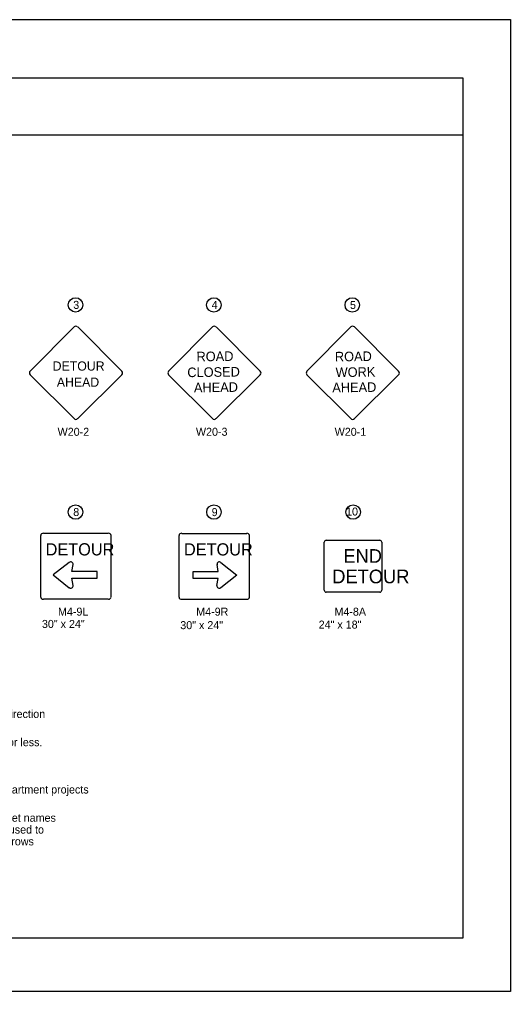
# Model space of a CAD drawing. Extents: x -14145 to -13662, y 30244 to 30661.
# Drawn here: x -13770.05 to -13757.17, y 30451.81 to 30477.31 of the extents above; entities that cross this region are included whole.
import ezdxf

# ---------------------------------------------------------------- set-up
doc = ezdxf.new("R2010")
doc.units = 0
for name, color, linetype in [('1', 7, 'Continuous'), ('10', 7, 'Continuous'), ('2', 7, 'Continuous'), ('61', 7, 'Continuous')]:
    doc.layers.add(name, color=color, linetype=linetype)

msp = doc.modelspace()

# ---------------------------------------------------------------- linework, layer by layer
at = {"layer": '1'}
for p, q in [((-13768.619, 30469.241), (-13769.767, 30468.081)), ((-13767.363, 30468.081), (-13768.523, 30469.241)), ((-13764.991, 30469.241), (-13766.14, 30468.08)), ((-13763.735, 30468.08), (-13764.895, 30469.241)), ((-13761.364, 30469.24), (-13762.512, 30468.08)), ((-13760.108, 30468.08), (-13761.268, 30469.24)), ((-13769.767, 30467.986), (-13768.619, 30466.837)), ((-13768.523, 30466.837), (-13767.363, 30467.986)), ((-13766.14, 30467.985), (-13764.991, 30466.836)), ((-13764.895, 30466.836), (-13763.735, 30467.985)), ((-13762.512, 30467.984), (-13761.364, 30466.836)), ((-13761.268, 30466.836), (-13760.108, 30467.984)), ((-13769.492, 30462.152), (-13769.492, 30463.774)), ((-13769.422, 30463.827), (-13767.72, 30463.827)), ((-13767.649, 30462.157), (-13767.649, 30463.774)), ((-13765.864, 30462.151), (-13765.864, 30463.773)), ((-13765.794, 30463.826), (-13764.092, 30463.826)), ((-13764.021, 30462.156), (-13764.021, 30463.773)), ((-13762.056, 30462.334), (-13762.056, 30463.595)), ((-13762.005, 30463.646), (-13760.601, 30463.646)), ((-13760.55, 30463.595), (-13760.55, 30462.334)), ((-13768.747, 30463.065), (-13769.165, 30462.734)), ((-13768.676, 30462.823), (-13768.644, 30463.008)), ((-13768.015, 30462.823), (-13768.676, 30462.823)), ((-13768.015, 30462.647), (-13768.015, 30462.823)), ((-13765.499, 30462.646), (-13765.499, 30462.822)), ((-13765.499, 30462.822), (-13764.838, 30462.822)), ((-13764.838, 30462.822), (-13764.87, 30463.007)), ((-13764.767, 30463.064), (-13764.349, 30462.733)), ((-13769.165, 30462.734), (-13768.742, 30462.401)), ((-13768.64, 30462.46), (-13768.674, 30462.647)), ((-13768.674, 30462.647), (-13768.015, 30462.647)), ((-13764.84, 30462.646), (-13765.499, 30462.646)), ((-13764.874, 30462.459), (-13764.84, 30462.646)), ((-13764.349, 30462.733), (-13764.772, 30462.4)), ((-13767.72, 30462.096), (-13769.422, 30462.096)), ((-13764.092, 30462.095), (-13765.794, 30462.095)), ((-13760.601, 30462.283), (-13762.005, 30462.283))]:
    msp.add_line(p, q, dxfattribs=at)
for centre in [(-13768.579, 30469.819), (-13764.952, 30469.818), (-13761.324, 30469.817), (-13768.579, 30464.385), (-13764.951, 30464.384), (-13761.301, 30464.384)]:
    msp.add_circle(centre, 0.189, dxfattribs=at)
for centre, radius, start, end in [((-13768.571, 30469.193), 0.0672, 45, 135), ((-13764.944, 30469.193), 0.0672, 45, 135), ((-13761.316, 30469.192), 0.0672, 45, 135), ((-13769.72, 30468.034), 0.0672, 135, 225), ((-13767.411, 30468.033), 0.0672, 315, 45), ((-13766.092, 30468.033), 0.0672, 135, 225), ((-13763.783, 30468.032), 0.0672, 315, 45), ((-13762.465, 30468.032), 0.0672, 135, 225), ((-13760.156, 30468.031), 0.0672, 315, 45), ((-13768.571, 30466.884), 0.0672, 225, 315), ((-13764.944, 30466.883), 0.0672, 225, 315), ((-13761.316, 30466.883), 0.0672, 225, 315), ((-13762.005, 30463.595), 0.051, 90, 180), ((-13760.601, 30463.595), 0.051, 0, 90), ((-13768.706, 30463.015), 0.0625, 349.4753, 130.1409), ((-13764.808, 30463.014), 0.0625, 49.8591, 190.5247), ((-13768.703, 30462.449), 0.0625, 227.8458, 11.7524), ((-13764.811, 30462.448), 0.0625, 168.2476, 312.1543), ((-13762.005, 30462.334), 0.051, 180, 270), ((-13760.601, 30462.334), 0.051, 270, 0)]:
    msp.add_arc(centre, radius, start, end, dxfattribs=at)
for centre, major_axis, start_param, end_param in [((-13769.422, 30463.774), (-0.0703, 0), 4.712389, 6.283185), ((-13767.719, 30463.774), (-0.0703, 0), 3.141593, 4.712389), ((-13765.794, 30463.773), (-0.0703, 0), 4.712389, 6.283185), ((-13764.091, 30463.773), (-0.0703, 0), 3.141593, 4.712389), ((-13769.422, 30462.152), (0.0703, 0), 3.141593, 4.712389), ((-13767.719, 30462.152), (0.0703, 0), 4.712389, 6.283185), ((-13765.794, 30462.151), (0.0703, 0), 3.141593, 4.712389), ((-13764.091, 30462.151), (0.0703, 0), 4.712389, 6.283185)]:
    msp.add_ellipse(centre, major_axis=major_axis, ratio=0.769231, start_param=start_param, end_param=end_param, dxfattribs=at)
at = {"layer": '10'}
for p, q in [((-13789.874, 30475.777), (-13758.422, 30475.777)), ((-13758.422, 30475.777), (-13758.422, 30453.207)), ((-13789.874, 30474.277), (-13758.422, 30474.277)), ((-13758.422, 30453.207), (-13789.874, 30453.207))]:
    msp.add_line(p, q, dxfattribs=at)
at = {"layer": '61'}
msp.add_lwpolyline([(-13790.174, 30477.307), (-13757.174, 30477.307), (-13757.174, 30451.807), (-13790.174, 30451.807)], close=True, dxfattribs=at)

# ---------------------------------------------------------------- texts
at = {"layer": '1'}
for s, height, p in [('3', 0.21, (-13768.639, 30469.714)), ('4', 0.21, (-13765.011, 30469.713)), ('5', 0.21, (-13761.383, 30469.712)), ('DETOUR', 0.2412, (-13769.179, 30468.095)), ('AHEAD', 0.2412, (-13769.07, 30467.672)), ('8', 0.21, (-13768.639, 30464.28)), ('9', 0.21, (-13765.01, 30464.279)), ('10', 0.21, (-13761.486, 30464.294)), ('DETOUR', 0.3195, (-13769.364, 30463.247)), ('DETOUR', 0.3195, (-13765.736, 30463.246)), ('END', 0.3584, (-13761.557, 30463.054)), ('DETOUR', 0.3584, (-13761.848, 30462.516))]:
    msp.add_text(s, height=height, dxfattribs=at).set_placement(p)
for s, height, rotation, p in [('ROAD', 0.2507, 0.7566, (-13765.406, 30468.338)), ('ROAD', 0.2507, 0.7566, (-13761.778, 30468.336)), ('CLOSED', 0.2504, 0.7588, (-13765.646, 30467.923)), ('WORK', 0.2504, 0.7588, (-13761.759, 30467.925)), ('AHEAD', 0.2507, 0.7481, (-13765.474, 30467.524)), ('AHEAD', 0.2507, 0.7481, (-13761.846, 30467.523))]:
    msp.add_text(s, height=height, rotation=rotation, dxfattribs=at).set_placement(p)
at = {"layer": '2'}
for s, p in [('W20-2', (-13769.049, 30466.385)), ('W20-3', (-13765.422, 30466.386)), ('W20-1', (-13761.785, 30466.385)), ('M4-9L', (-13769.039, 30461.667)), ('M4-9R', (-13765.415, 30461.666)), ('M4-8A', (-13761.79, 30461.666)), ('30" x 24"', (-13769.46, 30461.345)), ('24" x 18"', (-13762.204, 30461.328)), ('30" x 24"', (-13765.832, 30461.313)), ('1.  This figure applies for stationary operations where it is not feasible to maintain alternate one direction ', (-13782.3, 30458.984)), ("2.  This setup is to be used during daylight hours only and only on roadways with ADT's of 1500 or less.", (-13782.3, 30458.243)), ('4.  Roads used as alternate routes should be owned and maintained by the Commonwealth (Department projects ', (-13782.3, 30457.002)), ('5.  At locations where there are overlapping detours or several detours within the same area, street names ', (-13782.3, 30456.261)), ('    may be added to the G20-6 and G20-6-1 Signs, or signs with different colored arrows may be used to ', (-13782.3, 30455.951)), ('    designate the different detour routes. The design and application of signs displaying colored arrows ', (-13782.3, 30455.641))]:
    msp.add_text(s, height=0.21, dxfattribs=at).set_placement(p)

doc.saveas('drawing.dxf')
